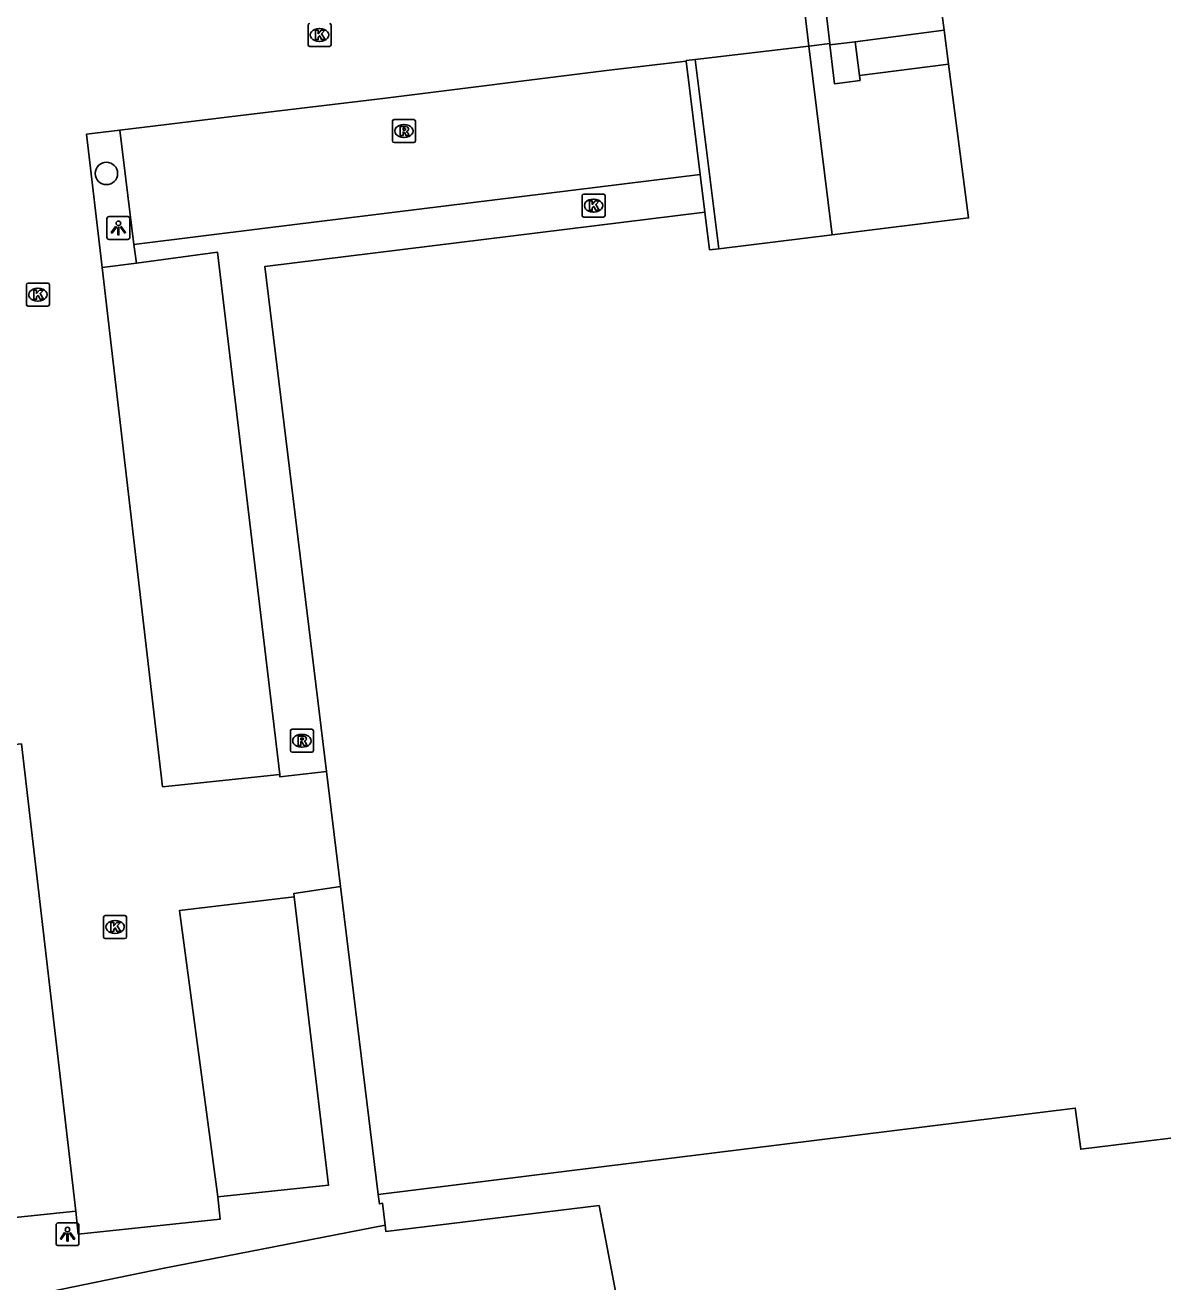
# Model space of a CAD drawing. Extents: x 161477 to 163040, y 383680 to 384868.
# Drawn here: x 161909.4 to 161958.9, y 383943.7 to 383998.4 of the extents above; entities that cross this region are included whole.
import ezdxf

# ---------------------------------------------------------------- set-up
doc = ezdxf.new("R2010")
doc.units = 0
for name, color, linetype in [('IMGEO_Boom', 7, 'Continuous'), ('IMGEO_Erf', 7, 'Continuous'), ('IMGEO_Groenvoorziening', 7, 'Continuous'), ('IMGEO_Kolk', 7, 'Continuous'), ('IMGEO_Lichtpunt', 7, 'Continuous'), ('IMGEO_Muur', 7, 'Continuous'), ('IMGEO_Pand', 7, 'Continuous'), ('IMGEO_Pand_overbouw', 7, 'Continuous'), ('IMGEO_Parkeervlak_open', 7, 'Continuous'), ('IMGEO_Rijbaan_lokaal_gesloten', 7, 'Continuous'), ('IMGEO_Rijbaan_lokaal_open', 7, 'Continuous'), ('IMGEO_Rioolput', 7, 'Continuous'), ('IMGEO_Voetpad_gesloten', 7, 'Continuous')]:
    doc.layers.add(name, color=color, linetype=linetype)

msp = doc.modelspace()

# ---------------------------------------------------------------- linework, layer by layer
at = {"layer": 'IMGEO_Boom'}
msp.add_circle((161912.96, 383991.924), 0.489, dxfattribs=at)
at = {"layer": 'IMGEO_Erf'}
msp.add_lwpolyline([(161936.102, 383938.095), (161934.398, 383946.998), (161925.124, 383945.867), (161925.091, 383946.137)], dxfattribs=at)
at = {"layer": 'IMGEO_Groenvoorziening'}
for points in [[(161914.265, 383988.024), (161914.157, 383988.828)], [(161925.091, 383946.137), (161924.975, 383947.096), (161924.838, 383947.067), (161924.788, 383947.478)], [(161925.091, 383946.137), (161915.472, 383944.275), (161905.531, 383942.227), (161877.767, 383936.948), (161878.927, 383930.932), (161878.358, 383930.822)]]:
    msp.add_lwpolyline(points, dxfattribs=at)
at = {"layer": 'IMGEO_Kolk'}
for p, q in [((161921.734, 383997.526), (161921.734, 383998.378)), ((161922.735, 383998.378), (161922.735, 383997.526)), ((161922.222, 383998.232), (161922.247, 383998.232)), ((161922.661, 383997.452), (161921.809, 383997.452)), ((161922.245, 383997.672), (161922.22, 383997.672)), ((161933.659, 383990.098), (161933.659, 383990.95)), ((161933.734, 383991.024), (161934.586, 383991.024)), ((161934.147, 383990.804), (161934.172, 383990.804)), ((161934.66, 383990.95), (161934.66, 383990.098)), ((161934.17, 383990.244), (161934.145, 383990.244)), ((161934.586, 383990.024), (161933.734, 383990.024)), ((161909.48, 383986.223), (161909.48, 383987.075)), ((161909.555, 383987.149), (161910.407, 383987.149)), ((161909.968, 383986.929), (161909.993, 383986.929)), ((161910.481, 383987.075), (161910.481, 383986.223)), ((161909.991, 383986.369), (161909.966, 383986.369)), ((161910.407, 383986.149), (161909.555, 383986.149)), ((161912.838, 383958.694), (161912.838, 383959.546)), ((161912.913, 383959.62), (161913.765, 383959.62)), ((161913.839, 383959.546), (161913.839, 383958.694)), ((161913.326, 383959.4), (161913.351, 383959.4)), ((161913.765, 383958.62), (161912.913, 383958.62)), ((161913.349, 383958.84), (161913.324, 383958.84))]:
    msp.add_line(p, q, dxfattribs=at)
for points in [[(161921.734, 383997.526), (161921.734, 383998.378)], [(161922.735, 383998.378), (161922.735, 383997.526)], [(161922.055, 383998.152), (161922.178, 383998.152), (161922.178, 383998.001), (161922.308, 383998.152), (161922.472, 383998.152), (161922.326, 383998.001), (161922.479, 383997.752), (161922.327, 383997.752), (161922.242, 383997.916), (161922.178, 383997.849), (161922.178, 383997.752), (161922.055, 383997.752), (161922.055, 383998.152)], [(161922.661, 383997.452), (161921.809, 383997.452)], [(161933.659, 383990.098), (161933.659, 383990.95)], [(161933.734, 383991.024), (161934.586, 383991.024)], [(161933.98, 383990.724), (161934.103, 383990.724), (161934.103, 383990.573), (161934.233, 383990.724), (161934.397, 383990.724), (161934.251, 383990.573), (161934.404, 383990.324), (161934.252, 383990.324), (161934.167, 383990.488), (161934.103, 383990.421), (161934.103, 383990.324), (161933.98, 383990.324), (161933.98, 383990.724)], [(161934.66, 383990.95), (161934.66, 383990.098)], [(161934.586, 383990.024), (161933.734, 383990.024)], [(161909.48, 383986.223), (161909.48, 383987.075)], [(161909.555, 383987.149), (161910.407, 383987.149)], [(161909.801, 383986.849), (161909.924, 383986.849), (161909.924, 383986.698), (161910.054, 383986.849), (161910.218, 383986.849), (161910.072, 383986.698), (161910.225, 383986.449), (161910.073, 383986.449), (161909.988, 383986.613), (161909.924, 383986.546), (161909.924, 383986.449), (161909.801, 383986.449), (161909.801, 383986.849)], [(161910.481, 383987.075), (161910.481, 383986.223)], [(161910.407, 383986.149), (161909.555, 383986.149)], [(161912.838, 383958.694), (161912.838, 383959.546)], [(161912.913, 383959.62), (161913.765, 383959.62)], [(161913.839, 383959.546), (161913.839, 383958.694)], [(161913.159, 383959.32), (161913.282, 383959.32), (161913.282, 383959.169), (161913.412, 383959.32), (161913.576, 383959.32), (161913.43, 383959.169), (161913.583, 383958.92), (161913.431, 383958.92), (161913.346, 383959.084), (161913.282, 383959.017), (161913.282, 383958.92), (161913.159, 383958.92), (161913.159, 383959.32)], [(161913.765, 383958.62), (161912.913, 383958.62)]]:
    msp.add_lwpolyline(points, dxfattribs=at)
for centre, start, end in [((161921.811, 383998.376), 91.552, 178.448), ((161921.811, 383998.376), 91.552, 178.448), ((161922.659, 383998.376), 1.552, 88.448), ((161922.659, 383998.376), 1.552, 88.448), ((161921.811, 383997.528), 181.552, 268.448), ((161921.811, 383997.528), 181.552, 268.448), ((161922.659, 383997.528), 271.552, 358.448), ((161922.659, 383997.528), 271.552, 358.448), ((161933.736, 383990.948), 91.552, 178.448), ((161933.736, 383990.948), 91.552, 178.448), ((161934.584, 383990.948), 1.552, 88.448), ((161934.584, 383990.948), 1.552, 88.448), ((161933.736, 383990.1), 181.552, 268.448), ((161933.736, 383990.1), 181.552, 268.448), ((161934.584, 383990.1), 271.552, 358.448), ((161934.584, 383990.1), 271.552, 358.448), ((161909.557, 383987.073), 91.552, 178.448), ((161909.557, 383987.073), 91.552, 178.448), ((161910.405, 383987.073), 1.552, 88.448), ((161910.405, 383987.073), 1.552, 88.448), ((161909.557, 383986.225), 181.552, 268.448), ((161909.557, 383986.225), 181.552, 268.448), ((161910.405, 383986.225), 271.552, 358.448), ((161910.405, 383986.225), 271.552, 358.448), ((161912.915, 383959.544), 91.552, 178.448), ((161912.915, 383959.544), 91.552, 178.448), ((161913.763, 383959.544), 1.552, 88.448), ((161913.763, 383959.544), 1.552, 88.448), ((161912.915, 383958.696), 181.552, 268.448), ((161912.915, 383958.696), 181.552, 268.448), ((161913.763, 383958.696), 271.552, 358.448), ((161913.763, 383958.696), 271.552, 358.448)]:
    msp.add_arc(centre, 0.0765, start, end, dxfattribs=at)
for centre, major_axis, ratio, start_param, end_param in [((161922.221, 383997.952), (-0.387, 0.002), 0.722429, 4.712389, 7.853982), ((161922.246, 383997.952), (-0.39, 0.002), 0.717154, 1.570796, 4.712389), ((161934.146, 383990.524), (-0.387, 0.002), 0.722429, 4.712389, 7.853982), ((161934.171, 383990.524), (-0.39, 0.002), 0.717154, 1.570796, 4.712389), ((161909.967, 383986.649), (-0.387, 0.002), 0.722429, 4.712389, 7.853982), ((161909.992, 383986.649), (-0.39, 0.002), 0.717154, 1.570796, 4.712389), ((161913.325, 383959.12), (-0.387, 0.002), 0.722429, 4.712389, 7.853982), ((161913.35, 383959.12), (-0.39, 0.002), 0.717154, 1.570796, 4.712389)]:
    msp.add_ellipse(centre, major_axis=major_axis, ratio=ratio, start_param=start_param, end_param=end_param, dxfattribs=at)
at = {"layer": 'IMGEO_Lichtpunt'}
for p, q in [((161913.887, 383990.049), (161913.079, 383990.049)), ((161913.887, 383990.049), (161913.079, 383990.049)), ((161912.985, 383989.954), (161912.985, 383989.147)), ((161912.985, 383989.954), (161912.985, 383989.147)), ((161913.981, 383989.147), (161913.981, 383989.954)), ((161913.981, 383989.147), (161913.981, 383989.954)), ((161913.079, 383989.053), (161913.887, 383989.053)), ((161913.079, 383989.053), (161913.887, 383989.053)), ((161910.77, 383946.154), (161910.77, 383945.347)), ((161910.77, 383946.154), (161910.77, 383945.347)), ((161911.672, 383946.249), (161910.864, 383946.249)), ((161911.672, 383946.249), (161910.864, 383946.249)), ((161911.766, 383945.347), (161911.766, 383946.154)), ((161911.766, 383945.347), (161911.766, 383946.154)), ((161910.864, 383945.253), (161911.672, 383945.253)), ((161910.864, 383945.253), (161911.672, 383945.253))]:
    msp.add_line(p, q, dxfattribs=at)
for points in [[(161913.359, 383989.618), (161913.398, 383989.59), (161913.21, 383989.328), (161913.172, 383989.355), (161913.359, 383989.618)], [(161913.461, 383989.57), (161913.508, 383989.57), (161913.508, 383989.248), (161913.461, 383989.248), (161913.461, 383989.57)], [(161913.571, 383989.59), (161913.609, 383989.617), (161913.796, 383989.355), (161913.757, 383989.327), (161913.571, 383989.59)], [(161911.144, 383945.818), (161911.183, 383945.79), (161910.995, 383945.528), (161910.957, 383945.555), (161911.144, 383945.818)], [(161911.246, 383945.77), (161911.293, 383945.77), (161911.293, 383945.448), (161911.246, 383945.448), (161911.246, 383945.77)], [(161911.356, 383945.79), (161911.394, 383945.817), (161911.581, 383945.555), (161911.542, 383945.527), (161911.356, 383945.79)]]:
    msp.add_lwpolyline(points, dxfattribs=at)
for centre in [(161913.484, 383989.752), (161911.269, 383945.952)]:
    msp.add_circle(centre, 0.0994, dxfattribs=at)
for centre, start, end in [((161913.079, 383989.954), 90, 180), ((161913.079, 383989.954), 90, 180), ((161913.887, 383989.954), 0, 90), ((161913.887, 383989.954), 0, 90), ((161913.079, 383989.147), 180, 270), ((161913.079, 383989.147), 180, 270), ((161913.887, 383989.147), 270, 0), ((161913.887, 383989.147), 270, 360), ((161910.864, 383946.154), 90, 180), ((161910.864, 383946.154), 90, 180), ((161911.672, 383946.154), 0, 90), ((161911.672, 383946.154), 0, 90), ((161910.864, 383945.347), 180, 270), ((161910.864, 383945.347), 180, 270), ((161911.672, 383945.347), 270, 0), ((161911.672, 383945.347), 270, 360)]:
    msp.add_arc(centre, 0.0946, start, end, dxfattribs=at)
at = {"layer": 'IMGEO_Muur'}
for points in [[(161938.191, 383996.806), (161938.187, 383996.838), (161938.584, 383996.887)], [(161938.191, 383996.806), (161938.798, 383991.883)], [(161938.584, 383996.887), (161939.601, 383988.646)], [(161939.001, 383990.24), (161938.798, 383991.883)], [(161925.091, 383946.137), (161915.472, 383944.275)], [(161915.472, 383944.275), (161905.531, 383942.227)]]:
    msp.add_lwpolyline(points, dxfattribs=at)
at = {"layer": 'IMGEO_Pand'}
for points in [[(161949.412, 383998.153), (161949.098, 384000.565)], [(161949.412, 383998.153), (161949.604, 383996.676)], [(161963.396, 383997.077), (161963.811, 383993.739), (161964.461, 383988.274), (161965.92, 383976.575), (161968.408, 383956.619), (161969.073, 383951.131), (161955.356, 383949.45), (161955.133, 383951.147), (161955.119, 383951.24), (161924.788, 383947.478)], [(161949.604, 383996.676), (161950.476, 383989.986), (161944.534, 383989.254)], [(161939.001, 383990.24), (161919.858, 383987.878), (161922.541, 383965.891)], [(161939.601, 383988.646), (161939.204, 383988.597), (161939.001, 383990.24)], [(161944.534, 383989.254), (161939.601, 383988.646)], [(161923.153, 383960.88), (161922.541, 383965.891)], [(161924.788, 383947.478), (161923.153, 383960.88)]]:
    msp.add_lwpolyline(points, dxfattribs=at)
at = {"layer": 'IMGEO_Pand_overbouw'}
msp.add_lwpolyline([(161966.543, 383987.797), (161967.919, 383976.828), (161965.92, 383976.575), (161968.408, 383956.619), (161969.073, 383951.131), (161955.356, 383949.45), (161955.133, 383951.147), (161955.119, 383951.24), (161924.788, 383947.478), (161924.838, 383947.067), (161924.975, 383947.096), (161925.091, 383946.137), (161925.124, 383945.867), (161934.398, 383946.998), (161936.102, 383938.095), (161936.789, 383938.231), (161958.017, 383942.414), (161958.264, 383942.462), (161961.138, 383943.029), (161961.384, 383943.077), (161998.351, 383950.362), (161997.814, 383954.725), (161991.65, 383953.96), (161991.526, 383954.596)], dxfattribs=at)
at = {"layer": 'IMGEO_Parkeervlak_open'}
for points in [[(161914.157, 383988.828), (161913.541, 383993.804)], [(161938.798, 383991.883), (161919.873, 383989.537), (161914.157, 383988.828)], [(161914.265, 383988.024), (161917.796, 383988.495), (161920.501, 383965.765)], [(161912.774, 383987.826), (161914.265, 383988.024)], [(161911.624, 383946.759), (161906.742, 383946.246), (161904.284, 383966.57), (161909.262, 383967.093)], [(161921.135, 383960.434), (161922.628, 383947.889), (161917.803, 383947.382)]]:
    msp.add_lwpolyline(points, dxfattribs=at)
at = {"layer": 'IMGEO_Rijbaan_lokaal_gesloten'}
for points in [[(161938.584, 383996.887), (161943.521, 383997.465)], [(161943.521, 383997.465), (161944.432, 383997.577)], [(161944.534, 383989.254), (161943.521, 383997.465)], [(161944.432, 383997.577), (161944.439, 383997.515)], [(161944.439, 383997.515), (161944.646, 383995.828), (161945.755, 383995.97), (161945.729, 383996.179)], [(161945.729, 383996.179), (161949.604, 383996.676)]]:
    msp.add_lwpolyline(points, dxfattribs=at)
at = {"layer": 'IMGEO_Rijbaan_lokaal_open'}
for points in [[(161943.521, 383997.465), (161943.172, 384000.421), (161944.089, 384000.523), (161944.432, 383997.577)], [(161945.539, 383997.656), (161949.412, 383998.153)], [(161944.439, 383997.515), (161945.539, 383997.656)], [(161913.541, 383993.804), (161919.281, 383994.496), (161924.993, 383995.185), (161934.835, 383996.414), (161938.191, 383996.806)], [(161912.774, 383987.826), (161912.099, 383993.625), (161913.541, 383993.804)], [(161920.501, 383965.765), (161915.407, 383965.229), (161912.774, 383987.826)], [(161909.262, 383967.093), (161911.624, 383946.759)], [(161922.541, 383965.891), (161920.514, 383965.656), (161920.501, 383965.765)], [(161921.135, 383960.434), (161921.117, 383960.583), (161923.153, 383960.88)], [(161917.803, 383947.382), (161916.144, 383959.841), (161921.135, 383960.434)], [(161911.624, 383946.759), (161911.729, 383945.753), (161917.906, 383946.402), (161917.803, 383947.382)]]:
    msp.add_lwpolyline(points, dxfattribs=at)
at = {"layer": 'IMGEO_Rioolput'}
for p, q in [((161925.407, 383993.342), (161925.407, 383994.194)), ((161925.482, 383994.268), (161926.334, 383994.268)), ((161925.895, 383994.048), (161925.92, 383994.048)), ((161926.408, 383994.194), (161926.408, 383993.342)), ((161925.918, 383993.488), (161925.893, 383993.488)), ((161926.334, 383993.268), (161925.482, 383993.268)), ((161920.966, 383966.802), (161920.966, 383967.654)), ((161921.041, 383967.728), (161921.893, 383967.728)), ((161921.967, 383967.654), (161921.967, 383966.802)), ((161921.454, 383967.508), (161921.479, 383967.508)), ((161921.893, 383966.728), (161921.041, 383966.728)), ((161921.477, 383966.948), (161921.452, 383966.948))]:
    msp.add_line(p, q, dxfattribs=at)
for points in [[(161925.407, 383993.342), (161925.407, 383994.194)], [(161925.482, 383994.268), (161926.334, 383994.268)], [(161925.996, 383993.966), (161925.744, 383993.968), (161925.744, 383993.568)], [(161925.922, 383993.887), (161925.868, 383993.887), (161925.868, 383993.806)], [(161926.408, 383994.194), (161926.408, 383993.342)], [(161925.744, 383993.568), (161925.868, 383993.568), (161925.868, 383993.73), (161925.879, 383993.73)], [(161925.868, 383993.806), (161925.92, 383993.806)], [(161925.926, 383993.701), (161925.997, 383993.568), (161926.137, 383993.568), (161926.072, 383993.694)], [(161926.334, 383993.268), (161925.482, 383993.268)], [(161920.966, 383966.802), (161920.966, 383967.654)], [(161921.041, 383967.728), (161921.893, 383967.728)], [(161921.967, 383967.654), (161921.967, 383966.802)], [(161921.555, 383967.426), (161921.303, 383967.428), (161921.303, 383967.028)], [(161921.303, 383967.028), (161921.427, 383967.028), (161921.427, 383967.19), (161921.438, 383967.19)], [(161921.481, 383967.347), (161921.427, 383967.347), (161921.427, 383967.266)], [(161921.427, 383967.266), (161921.479, 383967.266)], [(161921.485, 383967.161), (161921.556, 383967.028), (161921.696, 383967.028), (161921.631, 383967.154)], [(161921.893, 383966.728), (161921.041, 383966.728)]]:
    msp.add_lwpolyline(points, dxfattribs=at)
for centre, radius, start, end in [((161925.484, 383994.192), 0.0765, 91.552, 178.448), ((161925.484, 383994.192), 0.0765, 91.552, 178.448), ((161925.928, 383993.791), 0.0964, 77.0061, 93.1865), ((161925.942, 383993.848), 0.0378, 276.6634, 79.6772), ((161925.995, 383993.856), 0.109, 350.3612, 89.416), ((161926.332, 383994.192), 0.0765, 1.552, 88.448), ((161926.332, 383994.192), 0.0765, 1.552, 88.448), ((161925.484, 383993.344), 0.0765, 181.552, 268.448), ((161925.484, 383993.344), 0.0765, 181.552, 268.448), ((161925.878, 383993.677), 0.0533, 26.0293, 88.6989), ((161925.904, 383993.995), 0.19, 274.7715, 282.9687), ((161925.993, 383993.856), 0.112, 277.5842, 350.9817), ((161925.977, 383993.641), 0.108, 29.5134, 73.7905), ((161926.332, 383993.344), 0.0765, 271.552, 358.448), ((161926.332, 383993.344), 0.0765, 271.552, 358.448), ((161921.043, 383967.652), 0.0765, 91.552, 178.448), ((161921.043, 383967.652), 0.0765, 91.552, 178.448), ((161921.891, 383967.652), 0.0765, 1.552, 88.448), ((161921.891, 383967.652), 0.0765, 1.552, 88.448), ((161921.437, 383967.137), 0.0533, 26.0293, 88.6989), ((161921.463, 383967.455), 0.19, 274.7715, 282.9687), ((161921.487, 383967.251), 0.0964, 77.0061, 93.1865), ((161921.501, 383967.308), 0.0378, 276.6634, 79.6772), ((161921.554, 383967.316), 0.109, 350.3612, 89.416), ((161921.552, 383967.316), 0.112, 277.5842, 350.9817), ((161921.536, 383967.101), 0.108, 29.5134, 73.7905), ((161921.043, 383966.804), 0.0765, 181.552, 268.448), ((161921.043, 383966.804), 0.0765, 181.552, 268.448), ((161921.891, 383966.804), 0.0765, 271.552, 358.448), ((161921.891, 383966.804), 0.0765, 271.552, 358.448)]:
    msp.add_arc(centre, radius, start, end, dxfattribs=at)
for centre, major_axis, ratio, start_param, end_param in [((161925.894, 383993.768), (-0.387, 0.002), 0.722429, 4.712389, 7.853982), ((161925.919, 383993.768), (-0.39, 0.002), 0.717154, 1.570796, 4.712389), ((161921.453, 383967.228), (-0.387, 0.002), 0.722429, 4.712389, 7.853982), ((161921.478, 383967.228), (-0.39, 0.002), 0.717154, 1.570796, 4.712389)]:
    msp.add_ellipse(centre, major_axis=major_axis, ratio=ratio, start_param=start_param, end_param=end_param, dxfattribs=at)
at = {"layer": 'IMGEO_Voetpad_gesloten'}
msp.add_lwpolyline([(161945.729, 383996.179), (161945.539, 383997.656)], dxfattribs=at)

doc.saveas('drawing.dxf')
